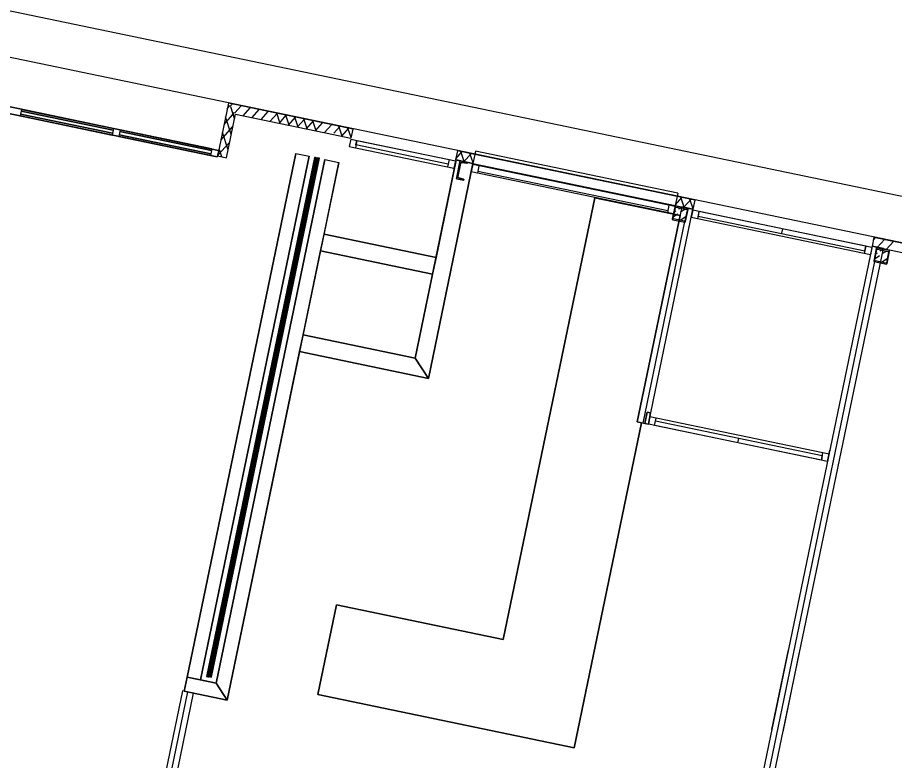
# Model space of a CAD drawing. Extents: x 81065 to 81486, y 452384 to 452681.
# Drawn here: x 81110.05 to 81117.72, y 452567.45 to 452573.94 of the extents above; entities that cross this region are included whole.
import ezdxf

# ---------------------------------------------------------------- set-up
doc = ezdxf.new("R2010")
doc.units = 0
doc.layers.add('B-BH-VH-KANTOPSLUITING-GV', color=7, linetype='Continuous')

msp = doc.modelspace()

# ---------------------------------------------------------------- linework, layer by layer
at = {"layer": 'B-BH-VH-KANTOPSLUITING-GV'}
for p, q in [((81131.0942, 452569.2132), (81080.767, 452579.6601)), ((81083.9651, 452579.4044), (81132.8401, 452569.2593)), ((81111.8111, 452572.7834), (81109.1681, 452573.3334)), ((81109.1681, 452573.3334), (81111.8111, 452572.7834)), ((81111.7991, 452572.7264), (81109.1561, 452573.2754)), ((81109.1561, 452573.2754), (81111.7991, 452572.7264)), ((81111.8971, 452573.1954), (81111.8151, 452572.8034)), ((81111.8871, 452573.1474), (81111.9101, 452573.1744)), ((81112.8331, 452573.0004), (81111.8971, 452573.1954)), ((81111.9121, 452573.1704), (81111.9281, 452573.1884)), ((81111.9521, 452573.1104), (81112.0071, 452573.1724)), ((81110.0881, 452573.1414), (81110.0761, 452573.0844)), ((81110.0881, 452573.1414), (81110.0761, 452573.0844)), ((81110.0881, 452573.1414), (81110.0761, 452573.0844)), ((81110.0881, 452573.1414), (81110.0761, 452573.0844)), ((81110.0881, 452573.1414), (81110.0761, 452573.0844)), ((81110.0881, 452573.1414), (81110.0761, 452573.0844)), ((81110.0881, 452573.1414), (81110.0761, 452573.0844)), ((81110.0881, 452573.1414), (81110.0761, 452573.0844)), ((81110.0881, 452573.1414), (81110.0761, 452573.0844)), ((81110.0881, 452573.1414), (81110.0761, 452573.0844)), ((81110.0851, 452573.1274), (81110.0791, 452573.0994)), ((81110.0851, 452573.1274), (81110.0791, 452573.0994)), ((81110.0851, 452573.1274), (81110.0791, 452573.0994)), ((81110.0851, 452573.1274), (81110.0791, 452573.0994)), ((81110.0851, 452573.1274), (81110.0791, 452573.0994)), ((81110.0851, 452573.1274), (81110.0791, 452573.0994)), ((81110.0851, 452573.1274), (81110.0791, 452573.0994)), ((81110.0851, 452573.1274), (81110.0791, 452573.0994)), ((81110.0851, 452573.1274), (81110.0791, 452573.0994)), ((81110.0851, 452573.1274), (81110.0791, 452573.0994)), ((81110.0791, 452573.0994), (81110.8821, 452572.9334)), ((81110.8821, 452572.9334), (81110.0791, 452573.0994)), ((81110.8821, 452572.9334), (81110.0791, 452573.0994)), ((81110.0791, 452573.0994), (81110.8821, 452572.9334)), ((81110.8821, 452572.9334), (81110.0791, 452573.0994)), ((81110.0791, 452573.0994), (81110.8821, 452572.9334)), ((81110.8821, 452572.9334), (81110.0791, 452573.0994)), ((81110.0791, 452573.0994), (81110.8821, 452572.9334)), ((81110.8821, 452572.9334), (81110.0791, 452573.0994)), ((81110.0791, 452573.0994), (81110.8821, 452572.9334)), ((81110.0851, 452573.1274), (81110.8881, 452572.9604)), ((81110.8881, 452572.9604), (81110.0851, 452573.1274)), ((81110.8881, 452572.9604), (81110.0851, 452573.1274)), ((81110.0851, 452573.1274), (81110.8881, 452572.9604)), ((81110.8881, 452572.9604), (81110.0851, 452573.1274)), ((81110.0851, 452573.1274), (81110.8881, 452572.9604)), ((81110.8881, 452572.9604), (81110.0851, 452573.1274)), ((81110.0851, 452573.1274), (81110.8881, 452572.9604)), ((81110.8881, 452572.9604), (81110.0851, 452573.1274)), ((81110.0851, 452573.1274), (81110.8881, 452572.9604)), ((81110.8911, 452572.9754), (81110.0881, 452573.1414)), ((81110.0881, 452573.1414), (81110.8911, 452572.9754)), ((81110.8911, 452572.9754), (81110.0881, 452573.1414)), ((81110.0881, 452573.1414), (81110.8911, 452572.9754)), ((81110.8911, 452572.9754), (81110.0881, 452573.1414)), ((81110.0881, 452573.1414), (81110.8911, 452572.9754)), ((81110.8911, 452572.9754), (81110.0881, 452573.1414)), ((81110.0881, 452573.1414), (81110.8911, 452572.9754)), ((81110.8911, 452572.9754), (81110.0881, 452573.1414)), ((81110.0881, 452573.1414), (81110.8911, 452572.9754)), ((81111.8581, 452573.0104), (81111.9501, 452573.1134)), ((81111.8791, 452572.7184), (81111.9591, 452573.1004)), ((81111.9511, 452573.0624), (81111.9171, 452573.1634)), ((81111.9591, 452573.1004), (81112.8161, 452572.9224)), ((81112.0251, 452573.0864), (81112.0871, 452573.1554)), ((81112.1041, 452573.0704), (81112.1661, 452573.1394)), ((81112.1831, 452573.0534), (81112.2451, 452573.1224)), ((81112.2621, 452573.0374), (81112.3241, 452573.1064)), ((81112.3481, 452573.0194), (81112.3191, 452573.1074)), ((81112.3481, 452573.0194), (81112.3191, 452573.1074)), ((81110.8791, 452572.9174), (81110.0761, 452573.0844)), ((81110.0761, 452573.0844), (81110.8791, 452572.9174)), ((81110.8791, 452572.9174), (81110.0761, 452573.0844)), ((81110.0761, 452573.0844), (81110.8791, 452572.9174)), ((81110.8791, 452572.9174), (81110.0761, 452573.0844)), ((81110.0761, 452573.0844), (81110.8791, 452572.9174)), ((81110.8791, 452572.9174), (81110.0761, 452573.0844)), ((81110.0761, 452573.0844), (81110.8791, 452572.9174)), ((81110.8791, 452572.9174), (81110.0761, 452573.0844)), ((81110.0761, 452573.0844), (81110.8791, 452572.9174)), ((81111.9221, 452572.9254), (81111.8721, 452573.0774)), ((81112.3421, 452573.0214), (81112.4031, 452573.0904)), ((81112.4281, 452573.0034), (81112.3991, 452573.0904)), ((81112.4211, 452573.0044), (81112.4821, 452573.0734)), ((81112.5071, 452572.9864), (81112.4781, 452573.0744)), ((81112.5001, 452572.9884), (81112.5611, 452573.0574)), ((81112.5861, 452572.9704), (81112.5571, 452573.0584)), ((81112.5791, 452572.9714), (81112.6401, 452573.0404)), ((81112.6651, 452572.9534), (81112.6361, 452573.0414)), ((81112.6581, 452572.9554), (81112.7201, 452573.0244)), ((81110.8911, 452572.9754), (81110.8791, 452572.9174)), ((81110.8911, 452572.9754), (81110.8791, 452572.9174)), ((81110.8911, 452572.9754), (81110.8791, 452572.9174)), ((81110.8911, 452572.9754), (81110.8791, 452572.9174)), ((81110.8911, 452572.9754), (81110.8791, 452572.9174)), ((81110.8911, 452572.9754), (81110.8791, 452572.9174)), ((81110.8911, 452572.9754), (81110.8791, 452572.9174)), ((81110.8911, 452572.9754), (81110.8791, 452572.9174)), ((81110.8911, 452572.9754), (81110.8791, 452572.9174)), ((81110.8911, 452572.9754), (81110.8791, 452572.9174)), ((81110.8881, 452572.9604), (81110.8821, 452572.9334)), ((81110.8881, 452572.9604), (81110.8821, 452572.9334)), ((81110.8881, 452572.9604), (81110.8821, 452572.9334)), ((81110.8881, 452572.9604), (81110.8821, 452572.9334)), ((81110.8881, 452572.9604), (81110.8821, 452572.9334)), ((81110.8881, 452572.9604), (81110.8821, 452572.9334)), ((81110.8881, 452572.9604), (81110.8821, 452572.9334)), ((81110.8881, 452572.9604), (81110.8821, 452572.9334)), ((81110.8881, 452572.9604), (81110.8821, 452572.9334)), ((81110.8881, 452572.9604), (81110.8821, 452572.9334)), ((81110.9501, 452572.9624), (81110.9381, 452572.9054)), ((81110.9501, 452572.9624), (81110.9381, 452572.9054)), ((81110.9501, 452572.9624), (81110.9381, 452572.9054)), ((81110.9501, 452572.9624), (81110.9381, 452572.9054)), ((81110.9501, 452572.9624), (81110.9381, 452572.9054)), ((81110.9501, 452572.9624), (81110.9381, 452572.9054)), ((81110.9501, 452572.9624), (81110.9381, 452572.9054)), ((81110.9501, 452572.9624), (81110.9381, 452572.9054)), ((81110.9501, 452572.9624), (81110.9381, 452572.9054)), ((81110.9501, 452572.9624), (81110.9381, 452572.9054)), ((81110.9471, 452572.9484), (81110.9411, 452572.9204)), ((81110.9471, 452572.9484), (81110.9411, 452572.9204)), ((81110.9471, 452572.9484), (81110.9411, 452572.9204)), ((81110.9471, 452572.9484), (81110.9411, 452572.9204)), ((81110.9471, 452572.9484), (81110.9411, 452572.9204)), ((81110.9471, 452572.9484), (81110.9411, 452572.9204)), ((81110.9471, 452572.9484), (81110.9411, 452572.9204)), ((81110.9471, 452572.9484), (81110.9411, 452572.9204)), ((81110.9471, 452572.9484), (81110.9411, 452572.9204)), ((81110.9471, 452572.9484), (81110.9411, 452572.9204)), ((81110.9471, 452572.9484), (81111.7491, 452572.7814)), ((81111.7491, 452572.7814), (81110.9471, 452572.9484)), ((81110.9471, 452572.9484), (81111.7491, 452572.7814)), ((81111.7491, 452572.7814), (81110.9471, 452572.9484)), ((81111.7491, 452572.7814), (81110.9471, 452572.9484)), ((81110.9471, 452572.9484), (81111.7491, 452572.7814)), ((81111.7491, 452572.7814), (81110.9471, 452572.9484)), ((81110.9471, 452572.9484), (81111.7491, 452572.7814)), ((81110.9471, 452572.9484), (81111.7491, 452572.7814)), ((81111.7491, 452572.7814), (81110.9471, 452572.9484)), ((81111.7521, 452572.7964), (81110.9501, 452572.9624)), ((81110.9501, 452572.9624), (81111.7521, 452572.7964)), ((81111.7521, 452572.7964), (81110.9501, 452572.9624)), ((81110.9501, 452572.9624), (81111.7521, 452572.7964)), ((81111.7521, 452572.7964), (81110.9501, 452572.9624)), ((81110.9501, 452572.9624), (81111.7521, 452572.7964)), ((81111.7521, 452572.7964), (81110.9501, 452572.9624)), ((81110.9501, 452572.9624), (81111.7521, 452572.7964)), ((81111.7521, 452572.7964), (81110.9501, 452572.9624)), ((81110.9501, 452572.9624), (81111.7521, 452572.7964)), ((81111.8301, 452572.8734), (81111.9361, 452572.9924)), ((81111.8941, 452572.7884), (81111.8441, 452572.9404)), ((81112.7371, 452572.9384), (81112.7991, 452573.0074)), ((81112.8191, 452572.9344), (81112.8711, 452572.9924)), ((81112.9841, 452572.9694), (81112.8331, 452573.0004)), ((81112.8921, 452572.9064), (81112.8631, 452572.9944)), ((81112.8921, 452572.9064), (81112.8631, 452572.9944)), ((81112.8891, 452572.9074), (81112.9501, 452572.9764)), ((81112.9691, 452572.8964), (81112.9421, 452572.9784)), ((81112.9841, 452572.9694), (81112.9681, 452572.8904)), ((81111.7401, 452572.7384), (81110.9381, 452572.9054)), ((81110.9381, 452572.9054), (81111.7401, 452572.7384)), ((81111.7401, 452572.7384), (81110.9381, 452572.9054)), ((81110.9381, 452572.9054), (81111.7401, 452572.7384)), ((81111.7401, 452572.7384), (81110.9381, 452572.9054)), ((81110.9381, 452572.9054), (81111.7401, 452572.7384)), ((81111.7401, 452572.7384), (81110.9381, 452572.9054)), ((81110.9381, 452572.9054), (81111.7401, 452572.7384)), ((81111.7401, 452572.7384), (81110.9381, 452572.9054)), ((81110.9381, 452572.9054), (81111.7401, 452572.7384)), ((81110.9411, 452572.9204), (81111.7441, 452572.7544)), ((81111.7441, 452572.7544), (81110.9411, 452572.9204)), ((81110.9411, 452572.9204), (81111.7441, 452572.7544)), ((81111.7441, 452572.7544), (81110.9411, 452572.9204)), ((81111.7441, 452572.7544), (81110.9411, 452572.9204)), ((81110.9411, 452572.9204), (81111.7441, 452572.7544)), ((81111.7441, 452572.7544), (81110.9411, 452572.9204)), ((81110.9411, 452572.9204), (81111.7441, 452572.7544)), ((81110.9411, 452572.9204), (81111.7441, 452572.7544)), ((81111.7441, 452572.7544), (81110.9411, 452572.9204)), ((81112.8161, 452572.9224), (81112.9681, 452572.8904)), ((81112.9661, 452572.8814), (81112.9531, 452572.8174)), ((81112.9661, 452572.8814), (81113.8811, 452572.6914)), ((81113.0201, 452572.8694), (81113.0071, 452572.8064)), ((81113.0121, 452572.8304), (81113.0201, 452572.8694)), ((81113.0201, 452572.8694), (81113.8271, 452572.7024)), ((81111.7521, 452572.7964), (81111.7401, 452572.7384)), ((81111.7521, 452572.7964), (81111.7401, 452572.7384)), ((81111.7521, 452572.7964), (81111.7401, 452572.7384)), ((81111.7521, 452572.7964), (81111.7401, 452572.7384)), ((81111.7521, 452572.7964), (81111.7401, 452572.7384)), ((81111.7521, 452572.7964), (81111.7401, 452572.7384)), ((81111.7521, 452572.7964), (81111.7401, 452572.7384)), ((81111.7521, 452572.7964), (81111.7401, 452572.7384)), ((81111.7521, 452572.7964), (81111.7401, 452572.7384)), ((81111.7521, 452572.7964), (81111.7401, 452572.7384)), ((81111.8151, 452572.8034), (81111.8011, 452572.7354)), ((81111.8401, 452572.7264), (81111.8191, 452572.7894)), ((81111.8401, 452572.7264), (81111.8191, 452572.7894)), ((81111.8361, 452572.7754), (81111.9081, 452572.8554)), ((81112.9531, 452572.8174), (81113.8671, 452572.6274)), ((81113.8191, 452572.6634), (81113.0121, 452572.8304)), ((81112.4861, 452572.7564), (81111.5351, 452568.1774)), ((81111.6521, 452568.1534), (81112.6031, 452572.7314)), ((81112.6491, 452572.7224), (81111.7061, 452568.1834)), ((81111.7161, 452568.1814), (81112.6581, 452572.7204)), ((81112.6581, 452572.7204), (81111.7161, 452568.1814)), ((81111.7261, 452568.1794), (81112.6681, 452572.7184)), ((81112.6721, 452572.7184), (81111.7301, 452568.1814)), ((81111.7401, 452568.1794), (81112.6821, 452572.7164)), ((81112.6821, 452572.7164), (81111.7401, 452568.1794)), ((81111.7491, 452572.7814), (81111.7441, 452572.7544)), ((81111.7491, 452572.7814), (81111.7441, 452572.7544)), ((81111.7491, 452572.7814), (81111.7441, 452572.7544)), ((81111.7491, 452572.7814), (81111.7441, 452572.7544)), ((81111.7491, 452572.7814), (81111.7441, 452572.7544)), ((81111.7491, 452572.7814), (81111.7441, 452572.7544)), ((81111.7491, 452572.7814), (81111.7441, 452572.7544)), ((81111.7491, 452572.7814), (81111.7441, 452572.7544)), ((81111.7491, 452572.7814), (81111.7441, 452572.7544)), ((81111.7491, 452572.7814), (81111.7441, 452572.7544)), ((81111.7491, 452568.1774), (81112.6921, 452572.7144)), ((81111.8111, 452572.7834), (81111.7991, 452572.7264)), ((81111.8111, 452572.7834), (81111.7991, 452572.7264)), ((81111.8011, 452572.7364), (81111.8361, 452572.7754)), ((81111.8011, 452572.7354), (81111.8791, 452572.7184)), ((81112.6581, 452572.7204), (81112.6491, 452572.7224)), ((81112.6681, 452572.7184), (81112.6581, 452572.7204)), ((81112.6821, 452572.7164), (81112.6721, 452572.7184)), ((81112.6921, 452572.7144), (81112.6821, 452572.7164)), ((81113.8991, 452572.7794), (81113.8831, 452572.7014)), ((81113.8841, 452572.7104), (81113.9391, 452572.7714)), ((81114.0521, 452572.7474), (81113.8991, 452572.7794)), ((81113.9591, 452572.6854), (81113.9301, 452572.7724)), ((81113.9591, 452572.6854), (81113.9301, 452572.7724)), ((81113.9561, 452572.6854), (81114.0181, 452572.7544)), ((81114.0361, 452572.6734), (81114.0091, 452572.7564)), ((81114.0521, 452572.7474), (81114.0351, 452572.6694)), ((81114.0581, 452572.7764), (81114.0521, 452572.7474)), ((81115.8211, 452572.3804), (81114.0521, 452572.7474)), ((81115.8271, 452572.4094), (81114.0581, 452572.7764)), ((81114.0581, 452572.7764), (81114.0581, 452572.7764)), ((81112.7401, 452572.7034), (81111.7901, 452568.1254)), ((81112.7331, 452572.0514), (81112.8631, 452572.6774)), ((81113.6451, 452570.7894), (81114.0351, 452572.6694)), ((81113.8891, 452572.6994), (81113.7121, 452571.8474)), ((81113.8271, 452572.7024), (81113.8131, 452572.6384)), ((81113.8271, 452572.7024), (81113.8191, 452572.6634)), ((81113.8811, 452572.6914), (81113.8671, 452572.6274)), ((81113.8831, 452572.7014), (81114.0351, 452572.6694)), ((81114.0351, 452572.6694), (81113.8891, 452572.6994)), ((81113.9211, 452572.6794), (81113.8941, 452572.5474)), ((81113.9031, 452572.5554), (81113.9271, 452572.6684)), ((81113.9241, 452572.6914), (81113.9211, 452572.6794)), ((81113.9871, 452572.6784), (81113.9241, 452572.6914)), ((81113.9271, 452572.6684), (81113.9311, 452572.6744)), ((81113.9311, 452572.6744), (81113.9381, 452572.6764)), ((81113.9381, 452572.6764), (81113.9821, 452572.6704)), ((81113.9821, 452572.6704), (81113.9851, 452572.6714)), ((81113.9851, 452572.6714), (81113.9871, 452572.6744)), ((81113.9871, 452572.6744), (81113.9871, 452572.6784)), ((81114.0331, 452572.6594), (81114.0201, 452572.5954)), ((81115.8021, 452572.2924), (81114.0331, 452572.6594)), ((81114.0351, 452572.6694), (81114.0351, 452572.6694)), ((81114.0351, 452572.6694), (81115.8041, 452572.3014)), ((81114.0871, 452572.6484), (81114.0741, 452572.5844)), ((81113.9051, 452572.5484), (81113.9031, 452572.5554)), ((81115.7891, 452572.2284), (81114.0201, 452572.5954)), ((81115.7381, 452572.2544), (81114.0771, 452572.5994)), ((81113.8941, 452572.5474), (81113.8911, 452572.5354)), ((81113.8911, 452572.5354), (81113.9551, 452572.5224)), ((81113.9111, 452572.5434), (81113.9051, 452572.5484)), ((81113.9531, 452572.5314), (81113.9111, 452572.5434)), ((81113.9551, 452572.5294), (81113.9531, 452572.5314)), ((81113.9561, 452572.5264), (81113.9551, 452572.5294)), ((81113.9551, 452572.5224), (81113.9561, 452572.5264)), ((81115.8271, 452572.4094), (81115.8211, 452572.3804)), ((81115.8271, 452572.4094), (81115.8271, 452572.4094)), ((81115.1001, 452572.3694), (81114.2981, 452568.5064)), ((81115.8461, 452572.2144), (81115.1001, 452572.3694)), ((81115.8211, 452572.3804), (81115.8041, 452572.3014)), ((81115.8051, 452572.3074), (81115.8631, 452572.3714)), ((81115.9761, 452572.3484), (81115.8211, 452572.3804)), ((81115.8821, 452572.2854), (81115.8531, 452572.3734)), ((81115.8821, 452572.2854), (81115.8531, 452572.3734)), ((81115.8801, 452572.2864), (81115.9421, 452572.3554)), ((81115.9601, 452572.2724), (81115.9321, 452572.3574)), ((81115.9761, 452572.3484), (81115.9591, 452572.2694)), ((81115.8611, 452572.2904), (81115.4711, 452570.4094)), ((81115.5691, 452570.3894), (81115.9591, 452572.2694)), ((81115.7481, 452572.3034), (81115.7351, 452572.2394)), ((81115.7991, 452572.2904), (81115.7771, 452572.1844)), ((81115.7861, 452572.1884), (81115.8061, 452572.2824)), ((81115.8021, 452572.2924), (81115.7891, 452572.2284)), ((81115.8021, 452572.2944), (81115.7991, 452572.2904)), ((81115.7991, 452572.2474), (81115.8101, 452572.2544)), ((81115.8061, 452572.2954), (81115.8021, 452572.2944)), ((81115.8041, 452572.3014), (81115.9591, 452572.2694)), ((81115.9121, 452572.2734), (81115.8061, 452572.2954)), ((81115.8061, 452572.2824), (81115.8081, 452572.2854)), ((81115.8081, 452572.2854), (81115.8111, 452572.2854)), ((81115.8111, 452572.2854), (81115.9051, 452572.2664)), ((81115.8351, 452572.2714), (81115.8461, 452572.2784)), ((81115.8511, 452572.2454), (81115.8881, 452572.2694)), ((81115.9591, 452572.2694), (81115.8611, 452572.2904)), ((81115.9081, 452572.2614), (81115.8881, 452572.1674)), ((81115.8951, 452572.1604), (81115.9171, 452572.2654)), ((81115.9051, 452572.2664), (81115.9071, 452572.2644)), ((81115.9071, 452572.2644), (81115.9081, 452572.2614)), ((81115.9161, 452572.2704), (81115.9121, 452572.2734)), ((81115.9171, 452572.2654), (81115.9161, 452572.2704)), ((81115.9571, 452572.2594), (81115.9441, 452572.1964)), ((81117.5241, 452571.9344), (81115.9571, 452572.2594)), ((81115.9591, 452572.2694), (81115.9591, 452572.2694)), ((81116.0111, 452572.2484), (81115.9981, 452572.1854)), ((81116.0111, 452572.2484), (81116.0031, 452572.2094)), ((81117.4701, 452571.9454), (81116.0111, 452572.2484)), ((81115.4711, 452570.4094), (81115.8461, 452572.2144)), ((81115.7771, 452572.1844), (81115.7781, 452572.1804)), ((81115.7781, 452572.1804), (81115.7821, 452572.1774)), ((81115.7821, 452572.1774), (81115.8881, 452572.1554)), ((81115.7871, 452572.1854), (81115.7861, 452572.1884)), ((81115.7901, 452572.1844), (81115.7871, 452572.1854)), ((81115.7901, 452572.2054), (81115.8261, 452572.2294)), ((81115.8841, 452572.1644), (81115.7901, 452572.1844)), ((81115.8461, 452572.1724), (81115.8961, 452572.2054)), ((81117.5111, 452571.8704), (81115.9441, 452572.1964)), ((81116.0031, 452572.2094), (81117.4621, 452571.9064)), ((81115.8861, 452572.1624), (81115.5201, 452570.3994)), ((81115.8871, 452572.1654), (81115.8841, 452572.1644)), ((81115.8881, 452572.1674), (81115.8871, 452572.1654)), ((81115.8881, 452572.1554), (81115.8921, 452572.1564)), ((81115.8921, 452572.1564), (81115.8951, 452572.1604)), ((81116.7411, 452572.0974), (81116.7331, 452572.0584)), ((81113.7121, 452571.8474), (81112.7331, 452572.0514)), ((81117.5421, 452572.0224), (81117.5261, 452571.9444)), ((81117.5381, 452572.0024), (81117.5541, 452572.0204)), ((81119.4871, 452571.6184), (81117.5421, 452572.0224)), ((81117.5261, 452571.9444), (81115.5421, 452562.3914)), ((81117.4701, 452571.9454), (81117.4571, 452571.8824)), ((81117.4621, 452571.9064), (81117.4701, 452571.9454)), ((81117.5261, 452571.9444), (81119.4711, 452571.5404)), ((81117.6241, 452571.9244), (81117.5261, 452571.9444)), ((81117.5711, 452571.9344), (81117.6331, 452572.0034)), ((81117.6511, 452571.9184), (81117.7121, 452571.9874)), ((81112.5501, 452571.1704), (81112.7021, 452571.9044)), ((81112.7021, 452571.9044), (81113.6811, 452571.7014)), ((81115.6401, 452562.3714), (81117.6241, 452571.9244)), ((81117.5241, 452571.9344), (81117.5111, 452571.8704)), ((81117.5621, 452571.9244), (81117.5401, 452571.8184)), ((81117.5491, 452571.8224), (81117.5681, 452571.9164)), ((81117.5611, 452571.8814), (81117.5721, 452571.8884)), ((81117.5641, 452571.9284), (81117.5621, 452571.9244)), ((81117.5691, 452571.9294), (81117.5641, 452571.9284)), ((81117.5681, 452571.9164), (81117.5701, 452571.9194)), ((81117.6751, 452571.9074), (81117.5691, 452571.9294)), ((81117.5701, 452571.9194), (81117.5731, 452571.9194)), ((81117.5731, 452571.9194), (81117.6671, 452571.9004)), ((81117.5971, 452571.9054), (81117.6091, 452571.9124)), ((81117.6141, 452571.8804), (81117.6501, 452571.9034)), ((81117.6701, 452571.8954), (81117.6511, 452571.8014)), ((81117.6571, 452571.7944), (81117.6791, 452571.8994)), ((81117.6671, 452571.9004), (81117.6701, 452571.8984)), ((81117.6701, 452571.8984), (81117.6701, 452571.8954)), ((81117.6781, 452571.9044), (81117.6751, 452571.9074)), ((81117.6791, 452571.8994), (81117.6781, 452571.9044)), ((81115.5911, 452562.3814), (81117.5491, 452571.8104)), ((81117.5401, 452571.8184), (81117.5411, 452571.8144)), ((81117.5411, 452571.8144), (81117.5441, 452571.8114)), ((81117.5441, 452571.8114), (81117.6501, 452571.7894)), ((81117.5491, 452571.8194), (81117.5491, 452571.8224)), ((81117.5521, 452571.8184), (81117.5491, 452571.8194)), ((81117.5521, 452571.8394), (81117.5891, 452571.8634)), ((81117.6461, 452571.7984), (81117.5521, 452571.8184)), ((81117.6081, 452571.8064), (81117.6581, 452571.8394)), ((81117.6491, 452571.7994), (81117.6461, 452571.7984)), ((81117.6511, 452571.8014), (81117.6491, 452571.7994)), ((81117.6501, 452571.7894), (81117.6551, 452571.7904)), ((81117.6551, 452571.7904), (81117.6571, 452571.7944)), ((81113.6811, 452571.7014), (81113.5291, 452570.9674)), ((81113.5291, 452570.9674), (81112.5501, 452571.1704)), ((81111.8861, 452567.9774), (81112.5191, 452571.0234)), ((81112.5191, 452571.0234), (81113.6451, 452570.7894)), ((81115.5581, 452570.4934), (81115.5381, 452570.3954)), ((81115.5891, 452570.4874), (81115.5581, 452570.4934)), ((81115.5691, 452570.3894), (81115.5891, 452570.4874)), ((81115.5091, 452570.4014), (81115.4711, 452570.4094)), ((81115.4711, 452570.4094), (81115.5691, 452570.3894)), ((81115.5691, 452570.3894), (81115.5821, 452570.4534)), ((81117.1491, 452570.1274), (81115.5821, 452570.4534)), ((81115.6231, 452570.3784), (81115.6361, 452570.4414)), ((81115.6231, 452570.3784), (81115.6311, 452570.4174)), ((81115.6311, 452570.4174), (81117.0901, 452570.1144)), ((81114.9191, 452567.5604), (81115.5091, 452570.4014)), ((81115.5381, 452570.3954), (81115.5691, 452570.3894)), ((81117.1351, 452570.0644), (81115.5691, 452570.3894)), ((81117.0821, 452570.0754), (81115.6231, 452570.3784)), ((81116.3521, 452570.2264), (81116.3601, 452570.2654)), ((81117.0821, 452570.0754), (81117.0951, 452570.1384)), ((81117.0901, 452570.1144), (81117.0821, 452570.0754)), ((81117.1351, 452570.0644), (81117.1561, 452570.1614)), ((81117.1351, 452570.0644), (81117.1491, 452570.1274)), ((81112.8411, 452568.8094), (81112.6781, 452568.0264)), ((81114.2981, 452568.5064), (81112.8411, 452568.8094)), ((81116.6491, 452567.7204), (81116.7931, 452568.4154)), ((81116.7471, 452567.6994), (81116.8911, 452568.3944)), ((81111.5351, 452568.1774), (81111.5101, 452568.0554)), ((81111.7901, 452568.1254), (81111.6521, 452568.1534)), ((81111.7061, 452568.1834), (81111.7161, 452568.1814)), ((81111.7161, 452568.1814), (81111.7261, 452568.1794)), ((81111.7301, 452568.1814), (81111.7401, 452568.1794)), ((81111.7401, 452568.1794), (81111.7491, 452568.1774)), ((81111.4941, 452568.0584), (81111.3131, 452567.1834)), ((81111.3621, 452567.1724), (81111.5431, 452568.0484)), ((81111.4101, 452567.1624), (81111.5921, 452568.0384)), ((81111.5921, 452568.0384), (81111.4941, 452568.0584)), ((81111.5101, 452568.0554), (81111.8861, 452567.9774)), ((81112.6781, 452568.0264), (81114.9191, 452567.5604))]:
    msp.add_line(p, q, dxfattribs=at)
for points in [[(81111.5351, 452568.1774), (81112.4861, 452572.7564), (81112.6031, 452572.7314), (81111.6521, 452568.1534), (81111.5351, 452568.1774)], [(81111.8861, 452567.9774), (81111.7901, 452568.1254), (81112.7401, 452572.7034), (81112.8631, 452572.6774), (81111.8861, 452567.9774)], [(81113.6451, 452570.7894), (81113.5291, 452570.9674), (81113.8891, 452572.6994), (81114.0351, 452572.6694), (81113.6451, 452570.7894)], [(81113.8911, 452572.5354), (81113.8941, 452572.5474), (81113.9211, 452572.6794), (81113.9241, 452572.6914), (81113.9871, 452572.6784), (81113.9871, 452572.6744), (81113.9851, 452572.6714), (81113.9821, 452572.6704), (81113.9381, 452572.6764), (81113.9311, 452572.6744), (81113.9271, 452572.6684), (81113.9031, 452572.5554), (81113.9051, 452572.5484), (81113.9111, 452572.5434), (81113.9531, 452572.5314), (81113.9551, 452572.5294), (81113.9561, 452572.5264), (81113.9551, 452572.5224), (81113.8911, 452572.5354)], [(81112.6781, 452568.0264), (81112.8411, 452568.8094), (81114.2981, 452568.5064), (81115.1001, 452572.3694), (81115.8461, 452572.2144), (81115.4711, 452570.4094), (81115.5091, 452570.4014), (81114.9191, 452567.5604), (81112.6781, 452568.0264)], [(81112.7021, 452571.9044), (81112.7331, 452572.0514), (81113.7121, 452571.8474), (81113.6811, 452571.7014), (81112.7021, 452571.9044)], [(81112.5191, 452571.0234), (81112.5501, 452571.1704), (81113.5291, 452570.9674), (81113.6451, 452570.7894), (81112.5191, 452571.0234)], [(81115.5381, 452570.3954), (81115.5581, 452570.4934), (81115.5891, 452570.4874), (81115.5691, 452570.3894), (81115.5381, 452570.3954)], [(81111.5101, 452568.0554), (81111.5351, 452568.1774), (81111.7901, 452568.1254), (81111.8861, 452567.9774), (81111.5101, 452568.0554)]]:
    msp.add_lwpolyline(points, dxfattribs=at)

doc.saveas('drawing.dxf')
